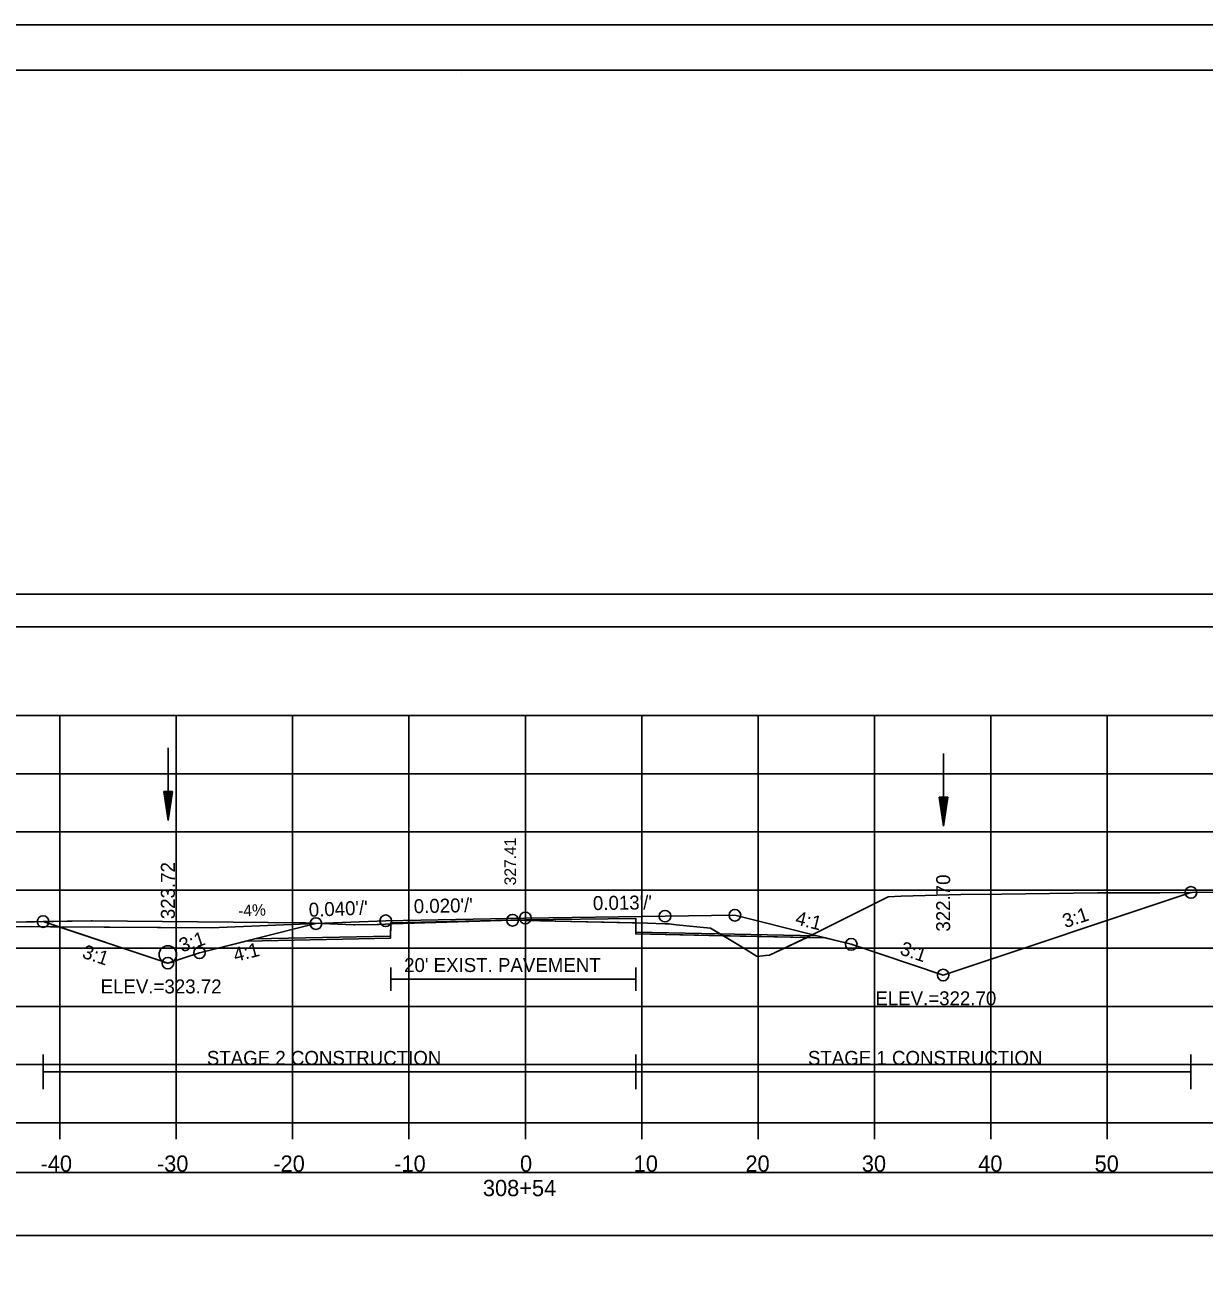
# Model space of a CAD drawing. Extents: x 1376273 to 1384221, y 378927 to 384592.
# Drawn here: x 1381315.3 to 1381416.7, y 381285.4 to 381391.9 of the extents above; entities that cross this region are included whole.
import ezdxf

# ---------------------------------------------------------------- set-up
doc = ezdxf.new("R2010")
doc.units = 0
for name, color, linetype in [('R_Alt Surface', 7, 'Continuous'), ('R_Axis', 7, 'Continuous'), ('R_Axis Annot', 7, 'Continuous'), ('R_Border', 7, 'Continuous'), ('R_Border Notes', 7, 'Continuous'), ('R_Contours', 7, 'Continuous'), ('R_Dimension', 7, 'Continuous'), ('R_Drive', 7, 'Continuous'), ('R_Exist Surface', 7, 'Continuous'), ('R_Fin Surface', 7, 'Continuous'), ('R_Grid', 7, 'Continuous'), ('R_No Plot', 7, 'Continuous'), ('R_Water', 7, 'Continuous'), ('R_Xsect Elev', 7, 'Continuous'), ('R_Xsect Slope', 7, 'Continuous'), ('T_Detection Zones', 7, 'Continuous'), ('T_Notes', 7, 'Continuous')]:
    doc.layers.add(name, color=color, linetype=linetype)

msp = doc.modelspace()

# ---------------------------------------------------------------- linework, layer by layer
at = {"layer": 'R_Alt Surface'}
for points in [[(1381335.07, 381313.31), (1381346.77, 381313.55), (1381346.78, 381314.71), (1381358.35, 381314.95), (1381367.83, 381315.07), (1381367.84, 381313.9), (1381383.36, 381313.59)], [(1381346.78, 381310.86), (1381346.78, 381308.86)], [(1381346.78, 381309.86), (1381367.83, 381309.86)], [(1381367.83, 381310.86), (1381367.83, 381308.86)]]:
    msp.add_lwpolyline(points, dxfattribs=at)
at = {"layer": 'R_Axis'}
for p, q in [((1381208.35, 381297.51), (1381508.35, 381297.51)), ((1381318.35, 381296.11), (1381318.35, 381297.51)), ((1381328.35, 381296.11), (1381328.35, 381297.51)), ((1381338.35, 381296.11), (1381338.35, 381297.51)), ((1381348.35, 381296.11), (1381348.35, 381297.51)), ((1381358.35, 381296.11), (1381358.35, 381297.51)), ((1381368.35, 381296.11), (1381368.35, 381297.51)), ((1381378.35, 381296.11), (1381378.35, 381297.51)), ((1381388.35, 381296.11), (1381388.35, 381297.51)), ((1381398.35, 381296.11), (1381398.35, 381297.51)), ((1381408.35, 381296.11), (1381408.35, 381297.51))]:
    msp.add_line(p, q, dxfattribs=at)
at = {"layer": 'R_Axis Annot'}
for points in [[(1381207.54, 381340.13), (1381509.34, 381340.13), (1381509.34, 381342.94), (1381207.54, 381342.94)], [(1381207.5, 381287.83), (1381509.19, 381287.83), (1381509.19, 381293.24), (1381207.5, 381293.24)]]:
    msp.add_lwpolyline(points, close=True, dxfattribs=at)
at = {"layer": 'R_Border'}
for p, q in [((1381200.35, 381387.97), (1381516.53, 381387.97)), ((1381352.87, 381387.71), (1381352.87, 381387.71)), ((1381352.87, 381387.71), (1381352.87, 381387.71))]:
    msp.add_line(p, q, dxfattribs=at)
at = {"layer": 'R_Contours'}
for points in [[(1381382.56, 381313.44), (1381382.6, 381313.46), (1381389.51, 381316.93), (1381390.64, 381317), (1381395.78, 381317.13), (1381399.3, 381317.17), (1381407.5, 381317.26), (1381412.87, 381317.28), (1381415.54, 381317.31), (1381394.25, 381310.21), (1381386.35, 381312.85), (1381384.09, 381313.41)], [(1381367.83, 381314.69), (1381368.83, 381314.67), (1381370.32, 381314.61), (1381370.7, 381314.6), (1381371.31, 381314.53), (1381374.25, 381314.25), (1381375.37, 381313.58), (1381367.84, 381313.74)], [(1381375.37, 381313.58), (1381377.12, 381312.53), (1381378.28, 381311.81), (1381378.98, 381311.89), (1381379.34, 381311.91), (1381382.56, 381313.44)]]:
    msp.add_lwpolyline(points, close=True, dxfattribs=at)
at = {"layer": 'R_Dimension'}
for p, q in [((1381316.91, 381300.39), (1381316.91, 381303.39)), ((1381367.83, 381300.39), (1381367.83, 381303.39)), ((1381415.54, 381300.39), (1381415.54, 381303.39)), ((1381316.91, 381301.89), (1381415.54, 381301.89))]:
    msp.add_line(p, q, dxfattribs=at)
at = {"layer": 'R_Drive'}
for p, q in [((1381331.35, 381314.27), (1381304.4, 381314.42)), ((1381340.35, 381314.63), (1381331.35, 381314.27))]:
    msp.add_line(p, q, dxfattribs=at)
at = {"layer": 'R_Exist Surface'}
msp.add_lwpolyline([(1381309.68, 381314.68), (1381321.03, 381314.87), (1381321.12, 381314.87), (1381321.13, 381314.87), (1381339.28, 381314.69), (1381339.46, 381314.7), (1381343.61, 381314.52), (1381343.69, 381314.52), (1381345.62, 381314.56), (1381345.78, 381314.56), (1381346.89, 381314.6), (1381357.25, 381314.92), (1381359.58, 381314.87), (1381368.83, 381314.67), (1381370.32, 381314.61), (1381370.7, 381314.6), (1381371.31, 381314.53), (1381374.25, 381314.25), (1381377.12, 381312.53), (1381378.28, 381311.81), (1381378.98, 381311.89), (1381379.34, 381311.91), (1381382.6, 381313.46), (1381389.51, 381316.93), (1381390.64, 381317), (1381395.78, 381317.13), (1381399.3, 381317.17), (1381407.5, 381317.26), (1381412.87, 381317.28), (1381432.27, 381317.48)], dxfattribs=at)
at = {"layer": 'R_Fin Surface'}
msp.add_lwpolyline([(1381316.91, 381314.8), (1381327.63, 381311.23), (1381330.35, 381312.13), (1381335.1, 381313.32), (1381340.35, 381314.63), (1381346.35, 381314.87), (1381358.35, 381315.11), (1381370.35, 381315.27), (1381376.35, 381315.35), (1381383.19, 381313.63), (1381386.35, 381312.85), (1381394.25, 381310.21), (1381415.54, 381317.31)], dxfattribs=at)
at = {"layer": 'R_Grid'}
for p, q in [((1381208.35, 381332.51), (1381508.35, 381332.51)), ((1381318.35, 381297.51), (1381318.35, 381332.51)), ((1381328.35, 381297.51), (1381328.35, 381332.51)), ((1381338.35, 381297.51), (1381338.35, 381332.51)), ((1381348.35, 381297.51), (1381348.35, 381332.51)), ((1381358.35, 381297.51), (1381358.35, 381332.51)), ((1381368.35, 381297.51), (1381368.35, 381332.51)), ((1381378.35, 381297.51), (1381378.35, 381332.51)), ((1381388.35, 381297.51), (1381388.35, 381332.51)), ((1381398.35, 381297.51), (1381398.35, 381332.51)), ((1381408.35, 381297.51), (1381408.35, 381332.51)), ((1381208.35, 381327.51), (1381508.35, 381327.51)), ((1381208.35, 381322.51), (1381508.35, 381322.51)), ((1381208.35, 381317.51), (1381508.35, 381317.51)), ((1381208.35, 381312.51), (1381508.35, 381312.51)), ((1381208.35, 381307.51), (1381508.35, 381307.51)), ((1381208.35, 381302.51), (1381508.35, 381302.51)), ((1381208.35, 381297.51), (1381508.35, 381297.51))]:
    msp.add_line(p, q, dxfattribs=at)
at = {"layer": 'R_No Plot'}
msp.add_line((1381187.95, 381391.86), (1381521.28, 381391.86), dxfattribs=at)
for points in [[(1381187.94, 381391.86), (1381521.28, 381391.86), (1381521.28, 381178.53), (1381187.94, 381178.53)], [(1381434.27, 381387.97), (1381434.27, 381378.09), (1381470, 381378.09), (1381470, 381375.17), (1381493.2, 381375.17), (1381493.2, 381350.84), (1381516.53, 381350.84), (1381516.53, 381182.51), (1381200.35, 381182.51), (1381200.35, 381387.97)]]:
    msp.add_lwpolyline(points, close=True, dxfattribs=at)
msp.add_lwpolyline([(1381334.35, 381313.13), (1381346.77, 381313.38), (1381346.78, 381314.71), (1381358.35, 381314.95), (1381367.83, 381315.07), (1381367.84, 381313.74), (1381384.09, 381313.41)], dxfattribs=at)
for centre in [(1381415.54, 381317.31), (1381316.91, 381314.8), (1381346.35, 381314.87), (1381357.25, 381314.92), (1381358.35, 381315.11), (1381370.35, 381315.27), (1381376.35, 381315.35), (1381340.35, 381314.63), (1381386.35, 381312.85), (1381330.35, 381312.13), (1381327.63, 381311.23), (1381327.63, 381311.23), (1381394.25, 381310.21), (1381394.25, 381310.21)]:
    msp.add_circle(centre, 0.5, dxfattribs=at)
at = {"layer": 'R_Water'}
for p, q in [((1381327.67, 381329.74), (1381327.67, 381323.49)), ((1381394.29, 381329.25), (1381394.29, 381323)), ((1381327.29, 381325.99), (1381327.67, 381323.49)), ((1381328.04, 381325.99), (1381327.29, 381325.99)), ((1381327.35, 381325.99), (1381327.67, 381323.91)), ((1381327.42, 381325.99), (1381327.67, 381324.34)), ((1381327.48, 381325.99), (1381327.67, 381324.75)), ((1381327.54, 381325.99), (1381327.67, 381325.18)), ((1381327.61, 381325.99), (1381327.67, 381325.59)), ((1381328.04, 381325.99), (1381327.67, 381323.49)), ((1381327.79, 381325.99), (1381327.67, 381325.18)), ((1381327.91, 381325.99), (1381327.67, 381324.34)), ((1381327.98, 381325.99), (1381327.67, 381323.91)), ((1381327.85, 381325.99), (1381327.67, 381324.75)), ((1381327.72, 381325.99), (1381327.67, 381325.59)), ((1381393.91, 381325.5), (1381394.29, 381323)), ((1381394.66, 381325.5), (1381393.91, 381325.5)), ((1381393.97, 381325.5), (1381394.29, 381323.42)), ((1381394.04, 381325.5), (1381394.29, 381323.85)), ((1381394.1, 381325.5), (1381394.29, 381324.27)), ((1381394.16, 381325.5), (1381394.29, 381324.69)), ((1381394.23, 381325.5), (1381394.29, 381325.11)), ((1381394.66, 381325.5), (1381394.29, 381323)), ((1381394.41, 381325.5), (1381394.29, 381324.69)), ((1381394.54, 381325.5), (1381394.29, 381323.85)), ((1381394.6, 381325.5), (1381394.29, 381323.42)), ((1381394.47, 381325.5), (1381394.29, 381324.27)), ((1381394.35, 381325.5), (1381394.29, 381325.11))]:
    msp.add_line(p, q, dxfattribs=at)
msp.add_circle((1381327.63, 381311.98), 0.75, dxfattribs=at)
at = {"layer": 'T_Detection Zones'}
for points in [[(1381316.91, 381314.8), (1381321.03, 381314.87), (1381321.12, 381314.87), (1381321.13, 381314.87), (1381339.28, 381314.69), (1381339.46, 381314.7), (1381343.61, 381314.52), (1381343.69, 381314.52), (1381345.62, 381314.56), (1381345.78, 381314.56), (1381346.78, 381314.6), (1381346.77, 381313.38), (1381334.35, 381313.13), (1381330.35, 381312.13), (1381327.63, 381311.23)], [(1381346.78, 381314.6), (1381346.89, 381314.6), (1381357.25, 381314.92), (1381359.58, 381314.87), (1381367.83, 381314.69), (1381367.83, 381315.07), (1381358.35, 381314.95), (1381346.78, 381314.71)]]:
    msp.add_lwpolyline(points, close=True, dxfattribs=at)
at = {"layer": 'T_Notes'}
for p, q in [((1381304.4, 381314.42), (1381318.27, 381314.34)), ((1381318.27, 381314.34), (1381316.91, 381314.8)), ((1381331.35, 381314.27), (1381318.27, 381314.34)), ((1381318.27, 381314.34), (1381327.63, 381311.23)), ((1381340.35, 381314.63), (1381331.35, 381314.27))]:
    msp.add_line(p, q, dxfattribs=at)
for points in [[(1381316.91, 381314.8), (1381309.68, 381314.68), (1381305.05, 381314.45), (1381304.4, 381314.42)], [(1381327.63, 381311.23), (1381330.35, 381312.13), (1381335.1, 381313.32), (1381340.35, 381314.63)]]:
    msp.add_lwpolyline(points, dxfattribs=at)

# ---------------------------------------------------------------- texts
at = {"layer": 'R_Alt Surface'}
msp.add_text("20' EXIST. PAVEMENT", height=1.2, dxfattribs=at).set_placement((1381347.93, 381310.47))
at = {"layer": 'R_Axis Annot'}
for s, p in [('-40', (1381316.69, 381293.31)), ('-30', (1381326.69, 381293.31)), ('-20', (1381336.69, 381293.31)), ('-10', (1381347.08, 381293.31)), ('0', (1381357.89, 381293.31)), ('10', (1381367.66, 381293.31)), ('20', (1381377.26, 381293.31)), ('30', (1381387.26, 381293.31)), ('40', (1381397.26, 381293.31)), ('50', (1381407.26, 381293.31)), ('308+54', (1381354.7, 381291.21))]:
    msp.add_text(s, height=1.4, dxfattribs=at).set_placement(p)
at = {"layer": 'R_Border Notes'}
for s, p in [('ELEV.=323.72', (1381321.85, 381308.63)), ('ELEV.=322.70', (1381388.42, 381307.61))]:
    msp.add_text(s, height=1.2, dxfattribs=at).set_placement(p)
at = {"layer": 'R_Dimension'}
for s, p in [('STAGE 2 CONSTRUCTION', (1381330.98, 381302.49)), ('STAGE 1 CONSTRUCTION', (1381382.63, 381302.49))]:
    msp.add_text(s, height=1.2, dxfattribs=at).set_placement(p)
at = {"layer": 'R_Drive'}
msp.add_text('-4%', height=1, rotation=2.2906, dxfattribs=at).set_placement((1381333.69, 381315.23))
at = {"layer": 'R_Xsect Elev'}
for s, height, p in [('327.41', 1, (1381357.55, 381317.92)), ('327.41', 1, (1381357.55, 381317.92)), ('323.72', 1.2, (1381328.23, 381315.01)), ('322.70', 1.2, (1381394.85, 381313.94))]:
    msp.add_text(s, height=height, rotation=90, dxfattribs=at).set_placement(p)
at = {"layer": 'R_Xsect Slope'}
for s, rotation, p in [("0.040'/'", 2.2906, (1381339.76, 381315.21)), ("0.020'/'", 1.1458, (1381348.77, 381315.52)), ("0.013'/'", 0.7441, (1381364.16, 381315.79)), ('4:1', 345.9638, (1381381.47, 381314.58)), ('3:1', 18.4349, (1381404.74, 381314.23)), ('3:1', 18.4349, (1381328.83, 381312.15)), ('3:1', 341.5651, (1381390.46, 381312)), ('3:1', 341.5651, (1381320.19, 381311.72)), ('4:1', 14.0362, (1381333.43, 381311.33))]:
    msp.add_text(s, height=1.2, rotation=rotation, dxfattribs=at).set_placement(p)

doc.saveas('drawing.dxf')
